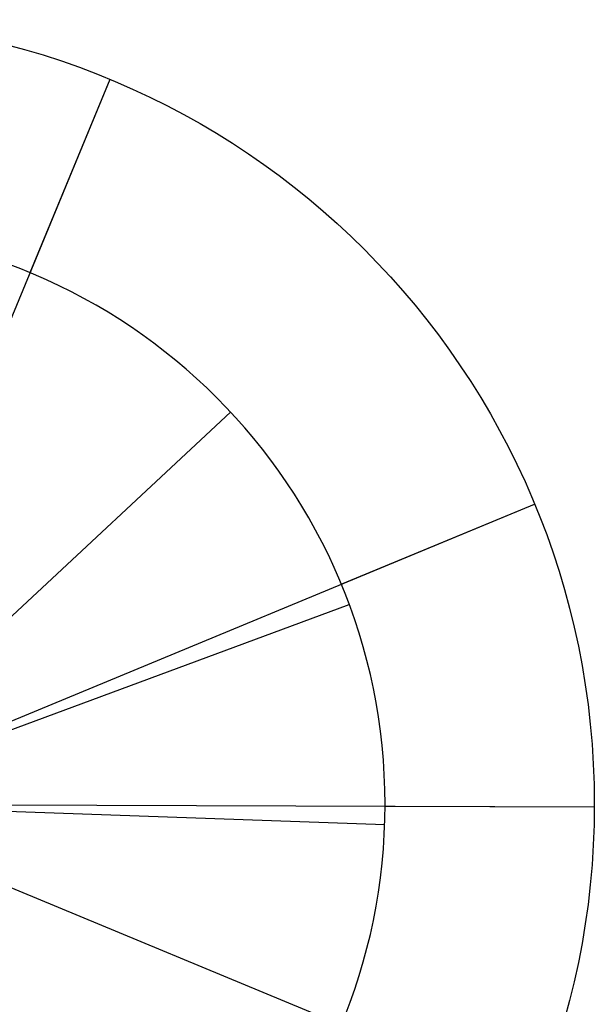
# Model space of a CAD drawing. Extents: x -3378 to 3007, y -425 to 173.
# Tile 393 of 396: x 2996 to 3007, y -283 to -264. Entities that reach past the tile are written whole.
import ezdxf

# ---------------------------------------------------------------- set-up
doc = ezdxf.new("R2010")
doc.units = 0
doc.layers.add('PREDEFINITO', color=7, linetype='CONTINUOUS')

msp = doc.modelspace()

# ---------------------------------------------------------------- linework, layer by layer
at = {"layer": 'PREDEFINITO'}
for p, q in [((2997.4, -265.216, 3155), (2985.92, -292.932, 3155)), ((2997.4, -265.216, 1255), (2985.92, -292.932, 1255)), ((2997.4, -265.216, 3155), (2992.999, -275.841, 3155)), ((2997.4, -265.216, 3175), (2995.869, -268.912, 3175)), ((2997.4, -265.216, 3155), (2997.4, -265.216, 1255)), ((2997.4, -265.216, 3155), (2997.4, -265.216, 3175)), ((2994.22, -276.688, 1239), (2999.707, -271.574, 1239)), ((2994.22, -276.688, 3171), (2999.707, -271.574, 3171)), ((2999.707, -271.574, 1235), (2999.707, -271.574, 1239)), ((2999.707, -271.574, 3175), (2999.707, -271.574, 3171)), ((3005.518, -284.815, 3155), (2977.802, -273.334, 3155)), ((3005.518, -284.815, 1255), (2977.802, -273.334, 1255)), ((2994.893, -277.735, 1255), (3005.518, -273.334, 1255)), ((2994.893, -277.735, 3155), (3005.518, -273.334, 3155)), ((3001.823, -274.865, 1235), (3005.518, -273.334, 1235)), ((3001.823, -274.865, 3175), (3005.518, -273.334, 3175)), ((3005.518, -273.334, 1255), (3005.518, -273.334, 1235)), ((3005.518, -273.334, 3155), (3005.518, -273.334, 3175)), ((2994.942, -277.859, 1239), (3001.975, -275.254, 1239)), ((3001.975, -275.254, 1235), (3001.975, -275.254, 1239)), ((2995.16, -279.084, 1255), (3006.66, -279.118, 1255)), ((3002.653, -279.461, 3171), (2995.158, -279.197, 3171)), ((3002.66, -279.106, 1235), (3006.66, -279.118, 1235)), ((3006.66, -279.118, 1255), (3006.66, -279.118, 1235)), ((3002.653, -279.461, 3175), (3002.653, -279.461, 3171)), ((3005.518, -284.815, 3155), (2994.893, -280.414, 3155))]:
    msp.add_line(p, q, dxfattribs=at)
for centre in [(2991.66, -279.074, 3155), (2991.66, -279.074, 1255), (2991.66, -279.074, 2205), (2991.66, -279.074, 1255), (2991.66, -279.074, 1235), (2991.66, -279.074, 1245), (2991.66, -279.074, 1255), (2991.66, -279.074, 1235), (2991.66, -279.074, 1245), (2991.66, -279.074, 3155), (2991.66, -279.074, 3175), (2991.66, -279.074, 3165), (2991.66, -279.074, 3155), (2991.66, -279.074, 3175), (2991.66, -279.074, 3165)]:
    msp.add_circle(centre, 15, dxfattribs=at)
at = {"layer": 'PREDEFINITO', "extrusion": (0, 0, -1)}
for centre in [(-2991.66, -279.074, -1235), (-2991.66, -279.074, -1239), (-2991.66, -279.074, -1237), (-2991.66, -279.074, -1235), (-2991.66, -279.074, -1239), (-2991.66, -279.074, -1237), (-2991.66, -279.074, -3175), (-2991.66, -279.074, -3171), (-2991.66, -279.074, -3173), (-2991.66, -279.074, -3175), (-2991.66, -279.074, -3171), (-2991.66, -279.074, -3173)]:
    msp.add_circle(centre, 11, dxfattribs=at)

doc.saveas('drawing.dxf')
